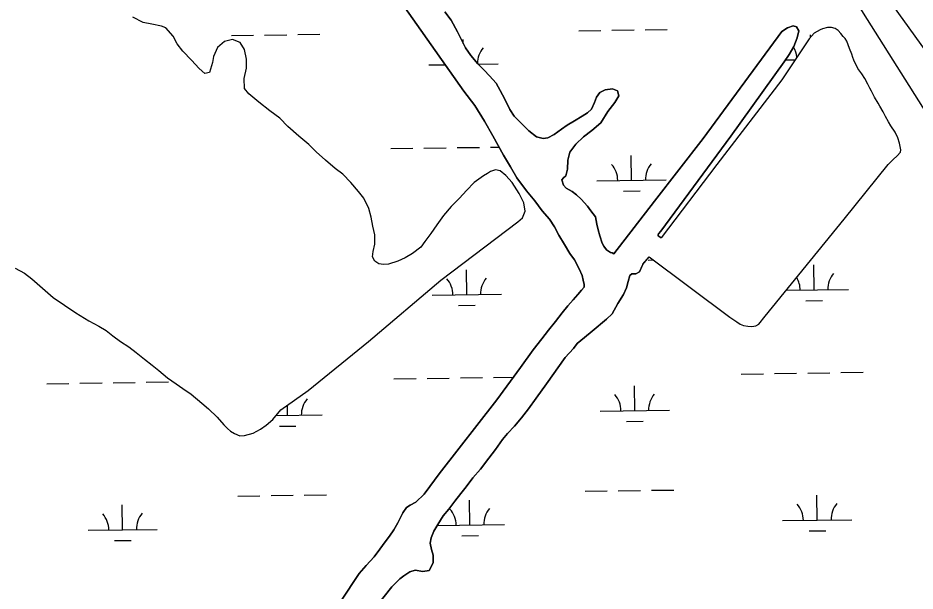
# Model space of a CAD drawing. Extents: x 3767014 to 3805179, y 361544 to 387384.
# Drawn here: x 3775133 to 3776429, y 379799 to 380627 of the extents above; entities that cross this region are included whole.
import ezdxf

# ---------------------------------------------------------------- set-up
doc = ezdxf.new("R2010")
doc.units = 0
for name, color, linetype in [('V-LEVE-TOET', 7, 'Continuous'), ('V-TOPO-SHOR', 7, 'Continuous'), ('V-WETL-SWMP', 7, 'Continuous')]:
    doc.layers.add(name, color=color, linetype=linetype)

msp = doc.modelspace()

# ---------------------------------------------------------------- linework, layer by layer
at = {"layer": 'V-LEVE-TOET'}
msp.add_lwpolyline([(3778270.787, 378273.117), (3778082.723, 378434.891), (3777970.968, 378536.858), (3777919.176, 378585.804), (3777871.468, 378637.479), (3777739.257, 378766.648), (3777668.374, 378844.161), (3777615.206, 378905.357), (3777485.692, 379057.673), (3777414.795, 379144.713), (3777352.064, 379233.127), (3777263.431, 379352.819), (3777204.776, 379449.404), (3777091.581, 379615.354), (3777002.921, 379756.83), (3776852.908, 379974.466), (3776640.155, 380287.323), (3776472.401, 380540.333), (3776353.761, 380706.274)], dxfattribs=at)
at = {"layer": 'V-TOPO-SHOR'}
msp.add_line((3776035.641, 380271.062), (3776044.99, 380281.724), dxfattribs=at)
for points in [[(3775950.696, 380238.085), (3775950.884, 380241.78), (3775949.516, 380248.196), (3775948.146, 380254.807), (3775943.856, 380264.33), (3775936.839, 380277.353), (3775930.41, 380286.682), (3775922.227, 380299.507), (3775914.43, 380313.306), (3775907.803, 380325.162), (3775900.983, 380336.239), (3775890.075, 380348.478), (3775879.362, 380362.857), (3775867.482, 380377.04), (3775853.649, 380395.887), (3775844.294, 380412.02), (3775834.357, 380428.539), (3775826.56, 380442.922), (3775818.764, 380456.525), (3775807.07, 380477.904), (3775792.65, 380500.446), (3775777.066, 380521.237), (3775682.383, 380655.318)], [(3775749.365, 380635.868), (3775758.714, 380623.627), (3775767.875, 380607.108), (3775773.921, 380594.474), (3775779.379, 380583.978), (3775787.171, 380572.513), (3775797.299, 380560.661), (3775806.257, 380551.339), (3775814.045, 380543.372), (3775823.589, 380532.882), (3775829.436, 380522.388), (3775836.452, 380509.56), (3775843.278, 380494.593), (3775849.902, 380484.877), (3775871.127, 380463.897), (3775882.221, 380455.353), (3775891.562, 380452.644), (3775898.171, 380454.012), (3775907.502, 380458.497), (3775918.188, 380466.095), (3775926.544, 380472.327), (3775936.843, 380478.174), (3775948.115, 380485.19), (3775955.695, 380489.866), (3775961.718, 380495.32), (3775965.79, 380505.05), (3775968.698, 380512.638), (3775973.357, 380519.06), (3775981.328, 380523.154), (3775991.828, 380524.528), (3775998.832, 380521.815), (3776000.98, 380514.428), (3775995.353, 380504.696), (3775985.254, 380492.041), (3775974.967, 380475.305), (3775962.144, 380464.397), (3775949.903, 380455.046), (3775938.83, 380444.532), (3775930.091, 380433.046), (3775927.189, 380421.375), (3775927.011, 380408.733), (3775924.299, 380398.81), (3775921.19, 380395.89), (3775918.473, 380392.969), (3775921.205, 380385.387), (3775924.711, 380381.113), (3775933.466, 380376.067), (3775939.696, 380371.6), (3775946.512, 380365.387), (3775955.47, 380354.895), (3775960.729, 380348.482), (3775967.158, 380339.545), (3775969.31, 380328.85), (3775971.069, 380320.685), (3775973.609, 380312.325), (3775976.927, 380301.827), (3775979.268, 380297.162), (3775983.163, 380292.109), (3775989.002, 380288.034), (3775991.531, 380287.647), (3775993.634, 380286.022)], [(3775453.712, 380591.377), (3775442.874, 380596.008), (3775431.272, 380592.899), (3775421.222, 380584.375), (3775415.437, 380571.215), (3775413.899, 380562.703), (3775409.274, 380548.384), (3775402.698, 380546.827), (3775394.568, 380553.782), (3775383.332, 380566.148), (3775370.938, 380578.899), (3775362.801, 380589.333), (3775356.985, 380600.546), (3775346.526, 380612.527), (3775339.945, 380615.226), (3775326.015, 380617.917), (3775313.633, 380620.61), (3775298.537, 380628.329)], [(3775993.634, 380286.022), (3776052.498, 380362.241), (3776122.791, 380452.76), (3776236.57, 380607.513), (3776244.539, 380612.775), (3776253.093, 380615.507), (3776257.957, 380614.151), (3776260.882, 380608.515), (3776258.559, 380598.011), (3776253.906, 380585.751), (3776247.308, 380574.268)], [(3776044.99, 380281.724), (3776161.206, 380194.782), (3776171.276, 380188.214), (3776176.312, 380184.737), (3776180.959, 380182.807), (3776187.539, 380181.654), (3776193.345, 380181.273), (3776198.764, 380182.056), (3776203.405, 380184.769), (3776212.678, 380196.005), (3776326.684, 380336.25), (3776390.064, 380415.282), (3776397.408, 380422.645), (3776403.208, 380427.685), (3776408.231, 380433.108), (3776408.614, 380436.591), (3776406.669, 380446.266), (3776403.949, 380454.004), (3776400.068, 380462.126), (3776394.254, 380471.02), (3776390.764, 380476.822), (3776386.496, 380484.558), (3776383.004, 380491.134), (3776378.349, 380499.641), (3776375.635, 380503.897), (3776370.206, 380512.404), (3776365.938, 380521.301), (3776363.612, 380525.557), (3776360.896, 380531.359), (3776356.241, 380539.481), (3776352.362, 380546.055), (3776346.548, 380554.175), (3776340.34, 380565.779), (3776339.175, 380569.648), (3776337.62, 380574.678), (3776334.127, 380582.802), (3776330.244, 380593.247), (3776327.917, 380597.501), (3776325.203, 380600.206), (3776321.716, 380604.462), (3776317.841, 380608.714), (3776313.579, 380611.804), (3776308.16, 380613.346), (3776302.741, 380612.953), (3776295.389, 380611.394), (3776291.907, 380609.842), (3776283.398, 380605.189), (3776276.056, 380596.663), (3776236.648, 380537.787), (3776142.36, 380415.368), (3776062.21, 380309.243)], [(3775128.758, 380265.639), (3775141.92, 380258.303), (3775152.762, 380250.193), (3775183.357, 380223.149), (3775216.267, 380201.137), (3775235.235, 380189.556), (3775249.559, 380181.837), (3775260.012, 380175.273), (3775269.693, 380167.548), (3775280.92, 380159.823), (3775292.923, 380151.715), (3775303.378, 380143.603), (3775315.771, 380133.946), (3775326.613, 380125.447), (3775336.294, 380117.724), (3775348.684, 380107.294), (3775361.075, 380098.409), (3775370.756, 380091.845), (3775382.759, 380083.348), (3775398.248, 380070.602), (3775407.929, 380062.102), (3775420.323, 380050.124), (3775430.393, 380039.304), (3775435.429, 380033.895), (3775439.689, 380030.031), (3775445.497, 380026.557), (3775453.239, 380023.471), (3775459.815, 380023.866), (3775472.576, 380027.362), (3775483.015, 380033.178), (3775491.133, 380038.606), (3775500.793, 380047.127), (3775512.768, 380060.681), (3775551.807, 380088.97), (3775639.152, 380159.483), (3775743.883, 380248.2), (3775854.809, 380332.67), (3775861.766, 380338.095), (3775865.622, 380347.772), (3775863.672, 380359.761), (3775857.08, 380373.294), (3775846.617, 380389.141), (3775837.706, 380399.189), (3775829.573, 380406.142), (3775822.608, 380407.682), (3775815.649, 380404.964), (3775811.008, 380402.251), (3775805.21, 380398.763), (3775792.068, 380389.076), (3775780.863, 380377.843), (3775770.818, 380366.611), (3775758.841, 380354.606), (3775747.639, 380341.437), (3775737.982, 380327.886), (3775729.1, 380315.495), (3775720.603, 380304.266), (3775714.811, 380295.748), (3775702.829, 380286.838), (3775692.005, 380280.634), (3775681.564, 380275.592), (3775668.031, 380271.32), (3775660.681, 380270.925), (3775654.103, 380271.691), (3775648.296, 380275.551), (3775644.807, 380281.736), (3775645.958, 380289.475), (3775648.266, 380300.311), (3775648.249, 380313.851), (3775645.525, 380326.227), (3775643.191, 380338.99), (3775639.693, 380351.751), (3775632.711, 380366.443), (3775624.962, 380376.493), (3775613.728, 380389.246), (3775602.108, 380401.225), (3775590.879, 380409.722), (3775576.938, 380421.696), (3775563.769, 380433.673), (3775552.925, 380444.106), (3775538.595, 380456.08), (3775522.717, 380470.375), (3775511.099, 380482.354), (3775496.771, 380492.782), (3775480.895, 380505.529), (3775466.18, 380517.117), (3775459.981, 380525.233), (3775459.575, 380539.546), (3775463.04, 380554.251), (3775463.024, 380567.405), (3775459.911, 380581.328), (3775453.712, 380591.377)], [(3776247.308, 380574.268), (3776239.931, 380563.758), (3776163.045, 380456.115), (3776061.464, 380318.989)], [(3776061.464, 380318.989), (3776058.374, 380315.116), (3776057.989, 380313.953), (3776057.991, 380312.02), (3776062.21, 380309.243)], [(3776035.641, 380271.062), (3776030.646, 380260.109), (3776025.591, 380257.576), (3776019.951, 380257.178), (3776016.842, 380255.036), (3776014.52, 380246.086), (3776012.197, 380237.139), (3776007.54, 380227.409), (3775999.387, 380214.367), (3775991.238, 380199.384), (3775983.273, 380191.982), (3775962.484, 380174.454), (3775951.605, 380165.299), (3775940.919, 380156.536), (3775935.287, 380149.527), (3775923.439, 380136.482), (3775896.453, 380098.331), (3775881.697, 380077.892), (3775870.24, 380062.125), (3775860.338, 380049.472), (3775850.239, 380037.401), (3775839.944, 380026.692), (3775832.954, 380017.931), (3775822.663, 380003.722), (3775813.343, 379991.07), (3775800.915, 379975.302), (3775790.041, 379962.453), (3775780.331, 379949.604), (3775772.757, 379940.064), (3775764.021, 379928.776), (3775755.282, 379917.29), (3775747.319, 379907.751), (3775739.555, 379895.487), (3775733.733, 379885.563), (3775729.856, 379876.027), (3775728.502, 379868.052), (3775730.264, 379859.303), (3775732.608, 379850.749), (3775732.815, 379839.858), (3775726.8, 379828.958), (3775717.855, 379827.588), (3775706.572, 379829.325), (3775698.796, 379826.982), (3775690.44, 379821.329), (3775684.612, 379816.656), (3775672.956, 379805.361), (3775634.507, 379756.694)], [(3775599.079, 379784.269), (3775625.674, 379824.364), (3775635.967, 379836.044), (3775647.231, 379848.701), (3775655.387, 379859.797), (3775663.544, 379870.113), (3775669.755, 379878.485), (3775675.969, 379887.631), (3775681.402, 379897.558), (3775684.894, 379904.175), (3775688.97, 379911.957), (3775694.211, 379919.938), (3775699.652, 379923.25), (3775707.621, 379927.733), (3775719.471, 379939.028), (3775727.626, 379950.318), (3775741.413, 379968.423), (3775824.91, 380075.296), (3775858.888, 380122.013), (3775877.332, 380147.707), (3775889.762, 380163.474), (3775899.277, 380175.74), (3775909.373, 380188.587), (3775918.888, 380201.047), (3775927.044, 380210.974), (3775934.814, 380219.735), (3775941.611, 380227.329), (3775947.243, 380233.559), (3775950.696, 380238.085)]]:
    msp.add_lwpolyline(points, dxfattribs=at)
at = {"layer": 'V-WETL-SWMP'}
for p, q in [((3775942.992, 380608.572), (3775974.989, 380609.017)), ((3775990.988, 380609.239), (3776022.985, 380609.684)), ((3776038.983, 380609.906), (3776070.98, 380610.35)), ((3775441.132, 380601.601), (3775473.129, 380602.045)), ((3775489.128, 380602.268), (3775521.124, 380602.712)), ((3775537.123, 380602.934), (3775569.12, 380603.379)), ((3775776.168, 380590.151), (3775776.089, 380595.823)), ((3776278.003, 380598.925), (3776277.949, 380602.794)), ((3775726.594, 380559.132), (3775750.076, 380559.458)), ((3775797.819, 380560.121), (3775826.584, 380560.521)), ((3776241.706, 380566.287), (3776255.855, 380566.484)), ((3775719.418, 380438.95), (3775751.415, 380439.394)), ((3775767.414, 380439.616), (3775799.411, 380440.061)), ((3775815.409, 380440.283), (3775827.896, 380440.457)), ((3775671.423, 380438.283), (3775703.42, 380438.727)), ((3776019.411, 380392.37), (3776018.911, 380428.367)), ((3775969.416, 380391.676), (3776069.406, 380393.065)), ((3776007.626, 380376.774), (3776031.624, 380377.107)), ((3776043.604, 380277.263), (3776050.818, 380277.363)), ((3775781.21, 380227.184), (3775780.71, 380263.18)), ((3776283.07, 380234.155), (3776282.57, 380270.152)), ((3776243.242, 380233.602), (3776333.065, 380234.849)), ((3775731.214, 380226.489), (3775831.205, 380227.878)), ((3776271.285, 380218.559), (3776295.283, 380218.892)), ((3775769.425, 380211.587), (3775793.423, 380211.921)), ((3776321.89, 380114.612), (3776353.887, 380115.056)), ((3775676.044, 380105.64), (3775708.041, 380106.085)), ((3775724.039, 380106.307), (3775756.036, 380106.751)), ((3775772.034, 380106.973), (3775804.031, 380107.418)), ((3775820.03, 380107.64), (3775848.725, 380108.039)), ((3776177.904, 380112.612), (3776209.901, 380113.056)), ((3776225.899, 380113.278), (3776257.896, 380113.723)), ((3776273.895, 380113.945), (3776305.891, 380114.389)), ((3775174.184, 380098.669), (3775206.181, 380099.113)), ((3775222.179, 380099.335), (3775254.176, 380099.78)), ((3775270.175, 380100.002), (3775302.172, 380100.447)), ((3775318.17, 380100.669), (3775350.167, 380101.113)), ((3776024.032, 380059.727), (3776023.531, 380095.724)), ((3775522.171, 380052.756), (3775521.969, 380067.348)), ((3775505.562, 380052.525), (3775572.167, 380053.45)), ((3775974.036, 380059.033), (3776074.027, 380060.422)), ((3775510.387, 380037.159), (3775534.385, 380037.493)), ((3776012.247, 380044.131), (3776036.245, 380044.464)), ((3775450.374, 379936.315), (3775482.371, 379936.76)), ((3775498.369, 379936.982), (3775530.366, 379937.426)), ((3775546.365, 379937.649), (3775578.361, 379938.093)), ((3775952.234, 379943.287), (3775984.231, 379943.731)), ((3776000.229, 379943.953), (3776032.226, 379944.398)), ((3776048.225, 379944.62), (3776080.222, 379945.065)), ((3776287.691, 379901.512), (3776287.19, 379937.509)), ((3775283.971, 379887.569), (3775283.471, 379923.566)), ((3775785.831, 379894.541), (3775785.331, 379930.537)), ((3775738.615, 379893.885), (3775835.826, 379895.235)), ((3776237.695, 379900.818), (3776337.686, 379902.207)), ((3775233.976, 379886.875), (3775333.966, 379888.264)), ((3776275.906, 379885.916), (3776299.904, 379886.249)), ((3775272.186, 379871.973), (3775296.184, 379872.306)), ((3775774.046, 379878.944), (3775798.044, 379879.278))]:
    msp.add_line(p, q, dxfattribs=at)
for points in [[(3775682.384, 380655.318), (3775777.066, 380521.238), (3775792.65, 380500.447), (3775807.069, 380477.904), (3775818.764, 380456.525), (3775826.56, 380442.921), (3775834.357, 380428.538), (3775844.295, 380412.019), (3775853.65, 380395.888), (3775867.482, 380377.04), (3775879.362, 380362.857), (3775890.076, 380348.478), (3775900.982, 380336.239), (3775907.803, 380325.161), (3775914.43, 380313.306), (3775922.226, 380299.507), (3775930.41, 380286.681), (3775936.839, 380277.353), (3775943.856, 380264.331), (3775948.146, 380254.807), (3775949.516, 380248.196)], [(3776340.153, 380656.733), (3776471.224, 380448.279), (3776719.427, 380099.241), (3776891.21, 379830.846), (3777058.392, 379589.925), (3777182.79, 379394.545), (3777209.926, 379358.197), (3777394.838, 379114.588), (3777716.913, 378744.507)], [(3775933.467, 380376.067), (3775924.71, 380381.113), (3775921.204, 380385.387), (3775918.472, 380392.969), (3775921.191, 380395.889), (3775924.299, 380398.81), (3775927.01, 380408.732), (3775927.189, 380421.374), (3775930.092, 380433.047), (3775938.83, 380444.532), (3775949.903, 380455.047), (3775962.144, 380464.398), (3775974.967, 380475.304), (3775985.254, 380492.042), (3775995.352, 380504.696), (3776000.98, 380514.427), (3775998.832, 380521.815), (3775991.827, 380524.529), (3775981.327, 380523.155), (3775973.358, 380519.061), (3775968.698, 380512.638), (3775965.79, 380505.049), (3775961.718, 380495.32), (3775955.695, 380489.867), (3775948.116, 380485.19), (3775936.844, 380478.175), (3775926.544, 380472.328), (3775918.189, 380466.095), (3775907.501, 380458.497), (3775898.171, 380454.012), (3775891.561, 380452.643), (3775882.222, 380455.354), (3775871.126, 380463.898), (3775849.902, 380484.877), (3775843.278, 380494.593), (3775836.452, 380509.56), (3775829.435, 380522.388), (3775823.588, 380532.883), (3775814.046, 380543.373), (3775806.257, 380551.338), (3775797.299, 380560.662), (3775787.172, 380572.513), (3775779.378, 380583.978), (3775773.92, 380594.474), (3775767.876, 380607.108), (3775758.715, 380623.628), (3775749.365, 380635.869)], [(3775453.711, 380591.378), (3775442.873, 380596.008), (3775431.271, 380592.899), (3775421.223, 380584.376), (3775415.436, 380571.215), (3775413.899, 380562.703), (3775409.274, 380548.383), (3775402.699, 380546.828), (3775394.567, 380553.782), (3775383.333, 380566.147), (3775370.938, 380578.899), (3775362.802, 380589.334), (3775356.985, 380600.546), (3775346.525, 380612.526), (3775339.946, 380615.226), (3775326.015, 380617.917), (3775313.633, 380620.61), (3775298.536, 380628.329)], [(3775870.241, 380062.125), (3775881.696, 380077.892), (3775896.452, 380098.331), (3775923.439, 380136.482), (3775935.287, 380149.527), (3775940.919, 380156.535), (3775951.605, 380165.3), (3775962.485, 380174.454), (3775983.273, 380191.983), (3775991.238, 380199.383), (3775999.388, 380214.368), (3776007.541, 380227.408), (3776012.197, 380237.138), (3776014.52, 380246.087), (3776016.843, 380255.036), (3776019.952, 380257.179), (3776025.591, 380257.575), (3776030.645, 380260.11), (3776035.641, 380271.061), (3776044.989, 380281.724), (3776161.205, 380194.782), (3776171.276, 380188.214), (3776176.312, 380184.737), (3776180.958, 380182.807), (3776187.539, 380181.654), (3776193.345, 380181.274), (3776198.763, 380182.055), (3776203.404, 380184.77), (3776212.679, 380196.005), (3776326.685, 380336.25), (3776390.063, 380415.283), (3776397.408, 380422.645), (3776403.207, 380427.684), (3776408.232, 380433.108), (3776408.615, 380436.592), (3776406.668, 380446.266), (3776403.95, 380454.003), (3776400.069, 380462.126), (3776394.253, 380471.021), (3776390.763, 380476.822), (3776386.496, 380484.558), (3776383.005, 380491.133), (3776378.35, 380499.642), (3776375.635, 380503.896), (3776370.207, 380512.405), (3776365.938, 380521.301), (3776363.611, 380525.556), (3776360.895, 380531.358), (3776356.241, 380539.48), (3776352.362, 380546.055), (3776346.547, 380554.176), (3776340.34, 380565.779), (3776339.174, 380569.648), (3776337.62, 380574.678), (3776334.127, 380582.802), (3776330.244, 380593.247), (3776327.917, 380597.501), (3776325.204, 380600.207), (3776321.716, 380604.461), (3776317.84, 380608.713), (3776313.579, 380611.804), (3776308.159, 380613.346), (3776302.741, 380612.952), (3776295.389, 380611.395), (3776291.907, 380609.843), (3776283.398, 380605.188), (3776276.055, 380596.664), (3776236.648, 380537.787), (3776142.36, 380415.369), (3776062.209, 380309.242), (3776057.99, 380312.019), (3776057.988, 380313.954), (3776058.373, 380315.116), (3776061.465, 380318.99), (3776163.045, 380456.115), (3776239.931, 380563.758), (3776247.308, 380574.269), (3776253.907, 380585.752), (3776258.56, 380598.01), (3776260.881, 380608.515), (3776257.957, 380614.151), (3776253.093, 380615.507), (3776244.539, 380612.774), (3776236.571, 380607.513), (3776122.791, 380452.76), (3776052.498, 380362.24), (3775993.634, 380286.023), (3775991.531, 380287.647), (3775989.002, 380288.033), (3775983.163, 380292.11), (3775979.267, 380297.162), (3775976.927, 380301.827), (3775973.608, 380312.325), (3775971.07, 380320.684), (3775969.31, 380328.851), (3775967.158, 380339.545), (3775960.729, 380348.483), (3775955.47, 380354.895), (3775946.511, 380365.386), (3775939.696, 380371.601), (3775933.467, 380376.067)], [(3775702.829, 380286.837), (3775692.004, 380280.634), (3775681.565, 380275.592), (3775668.031, 380271.32), (3775660.681, 380270.924), (3775654.103, 380271.69), (3775648.296, 380275.552), (3775644.807, 380281.737), (3775645.958, 380289.476), (3775648.266, 380300.311), (3775648.249, 380313.851), (3775645.526, 380326.227), (3775643.19, 380338.99), (3775639.693, 380351.752), (3775632.711, 380366.444), (3775624.962, 380376.493), (3775613.728, 380389.246), (3775602.107, 380401.224), (3775590.878, 380409.722), (3775576.937, 380421.697), (3775563.769, 380433.674), (3775552.925, 380444.106), (3775538.596, 380456.081), (3775522.718, 380470.376), (3775511.098, 380482.354), (3775496.771, 380492.782), (3775480.895, 380505.529), (3775466.18, 380517.117), (3775459.98, 380525.233), (3775459.576, 380539.547), (3775463.04, 380554.251), (3775463.024, 380567.405), (3775459.912, 380581.328), (3775453.711, 380591.378)], [(3775128.758, 380265.638), (3775141.92, 380258.303), (3775152.762, 380250.192), (3775183.357, 380223.149), (3775216.266, 380201.138), (3775235.236, 380189.556), (3775249.559, 380181.836), (3775260.012, 380175.272), (3775269.693, 380167.547), (3775280.921, 380159.823), (3775292.924, 380151.714), (3775303.379, 380143.602), (3775315.77, 380133.946), (3775326.612, 380125.448), (3775336.293, 380117.723), (3775348.685, 380107.293), (3775361.075, 380098.41), (3775370.755, 380091.845), (3775382.758, 380083.349), (3775398.247, 380070.601), (3775407.929, 380062.102), (3775420.323, 380050.124), (3775430.394, 380039.305), (3775435.43, 380033.895), (3775439.69, 380030.031), (3775445.497, 380026.557), (3775453.238, 380023.471), (3775459.814, 380023.866), (3775472.576, 380027.363), (3775483.014, 380033.179), (3775491.132, 380038.605), (3775500.793, 380047.127), (3775512.769, 380060.682), (3775551.807, 380088.97), (3775639.152, 380159.483), (3775743.883, 380248.201), (3775854.808, 380332.67), (3775861.765, 380338.094), (3775865.622, 380347.771), (3775863.673, 380359.761), (3775857.08, 380373.293), (3775846.616, 380389.141), (3775837.706, 380399.189), (3775829.574, 380406.142), (3775822.608, 380407.681), (3775815.648, 380404.965), (3775811.009, 380402.251), (3775805.211, 380398.763), (3775792.069, 380389.075), (3775780.864, 380377.843), (3775770.819, 380366.612), (3775758.841, 380354.605), (3775747.638, 380341.438), (3775737.983, 380327.886), (3775729.101, 380315.496), (3775720.603, 380304.267), (3775714.811, 380295.749), (3775702.829, 380286.837)], [(3775949.516, 380248.196), (3775950.885, 380241.779), (3775950.695, 380238.084), (3775947.243, 380233.559), (3775941.611, 380227.328), (3775934.813, 380219.735), (3775927.044, 380210.974), (3775918.888, 380201.046), (3775909.373, 380188.587), (3775899.276, 380175.739), (3775889.761, 380163.475), (3775877.333, 380147.707), (3775858.888, 380122.012), (3775824.91, 380075.295), (3775741.412, 379968.422), (3775727.625, 379950.318), (3775719.471, 379939.028), (3775707.621, 379927.734), (3775699.652, 379923.251), (3775694.211, 379919.938), (3775688.969, 379911.958), (3775684.895, 379904.174), (3775681.402, 379897.557), (3775675.968, 379887.632), (3775669.756, 379878.484), (3775663.543, 379870.113), (3775655.387, 379859.796), (3775647.232, 379848.7), (3775635.967, 379836.045), (3775625.674, 379824.364), (3775599.078, 379784.268)], [(3775634.508, 379756.694), (3775672.956, 379805.362), (3775684.612, 379816.656), (3775690.441, 379821.33), (3775698.797, 379826.981), (3775706.573, 379829.324), (3775717.855, 379827.587), (3775726.8, 379828.959), (3775732.816, 379839.858), (3775732.608, 379850.749), (3775730.264, 379859.303), (3775728.503, 379868.053), (3775729.855, 379876.028), (3775733.733, 379885.563), (3775739.555, 379895.488), (3775747.32, 379907.75), (3775755.282, 379917.29), (3775764.02, 379928.775), (3775772.758, 379940.065), (3775780.331, 379949.604), (3775790.04, 379962.452), (3775800.915, 379975.301), (3775813.343, 379991.069), (3775822.663, 380003.722), (3775832.954, 380017.932), (3775839.944, 380026.692), (3775850.239, 380037.401), (3775860.338, 380049.472), (3775870.241, 380062.125)]]:
    msp.add_lwpolyline(points, dxfattribs=at)
for centre, start, end in [((3775831.82, 380561.069), 140.024034, 179.286311), ((3776223.205, 380566.505), 5.835813, 31.222207), ((3775964.166, 380392.077), 0.024037, 41.567695), ((3776074.642, 380393.612), 140.024034, 181.567693), ((3776338.301, 380235.397), 140.024034, 181.567693), ((3775725.965, 380226.891), 0.024037, 41.567696), ((3775836.441, 380228.426), 140.024034, 181.567693), ((3776227.826, 380233.862), 0.024037, 30.767712), ((3775577.402, 380053.998), 140.024034, 181.567693), ((3775968.787, 380059.435), 0.024037, 41.567695), ((3776079.263, 380060.969), 140.024034, 181.567693), ((3776232.446, 379901.22), 0.024037, 41.567695), ((3776342.922, 379902.754), 140.024034, 181.567693), ((3775228.727, 379887.277), 0.024037, 41.567696), ((3775339.202, 379888.811), 140.024034, 181.567693), ((3775730.587, 379894.248), 0.024037, 41.567695), ((3775841.062, 379895.783), 140.024034, 181.567693)]:
    msp.add_arc(centre, 35.246, start, end, dxfattribs=at)

doc.saveas('drawing.dxf')
